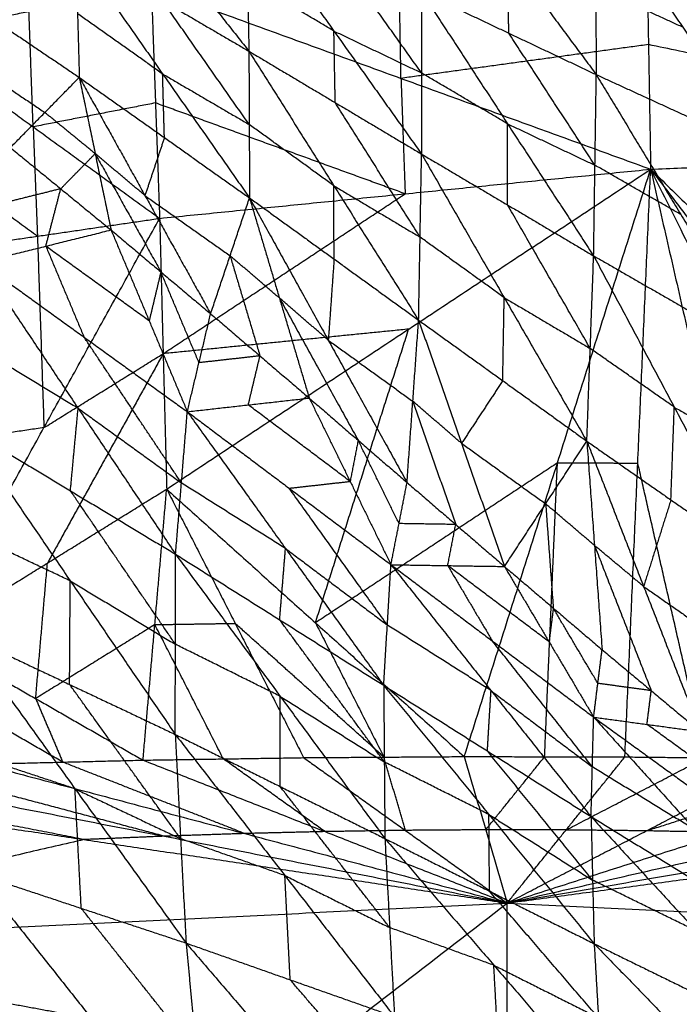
# Model space of a CAD drawing. Header units: millimetres. Extents: x -106 to 110, y -96 to 120.
# Tile 856 of 1020: x -0.87 to 2.77, y 111.34 to 116.77. Entities that reach past the tile are written whole.
import ezdxf

# ---------------------------------------------------------------- set-up
doc = ezdxf.new("R2010")
doc.units = ezdxf.units.MM
doc.header["$MEASUREMENT"] = 0
doc.layers.add('Default', color=7, linetype='Continuous', true_color=0x000000)

msp = doc.modelspace()

# ---------------------------------------------------------------- linework, layer by layer
at = {"layer": 'Default'}
for points in [[(-0.5849, 117.8389, 11.7169), (-0.0945, 117.2179, 11.4223), (0.3959, 116.5968, 11.1276)], [(1.3293, 117.7859, 11.0693), (1.8201, 117.1267, 10.7161), (2.3108, 116.4675, 10.363)], [(2.3029, 117.4311, 10.6476), (2.3068, 116.9493, 10.5053), (2.3108, 116.4675, 10.363)], [(2.3029, 117.4311, 10.6476), (2.7874, 116.7287, 10.2901), (3.2719, 116.0263, 9.9326)], [(0.3811, 117.3859, 11.267), (0.3885, 116.9913, 11.1973), (0.3959, 116.5968, 11.1276)], [(0.3811, 117.3859, 11.267), (0.8644, 116.7078, 10.9616), (1.3476, 116.0297, 10.6562)], [(2.5862, 117.3204, 13.691), (2.5983, 116.6333, 13.6934), (2.6104, 115.9462, 13.6959)], [(2.5862, 117.3204, 13.691), (5.3086, 116.7407, 13.7417), (8.0309, 116.1611, 13.7923)], [(-0.5587, 117.1544, 11.5967), (-0.5489, 116.8034, 11.5776), (-0.5391, 116.4524, 11.5585)], [(-0.5587, 117.1544, 11.5967), (-0.0814, 116.8756, 11.3621), (0.3959, 116.5968, 11.1276)], [(-0.5587, 117.1544, 11.5967), (-0.0797, 116.4713, 11.3403), (0.3993, 115.7881, 11.084)], [(1.3472, 116.477, 10.7338), (1.1056, 116.816, 10.8865), (0.864, 117.1551, 11.0392)], [(1.2341, 116.447, 13.7063), (1.2281, 116.7905, 13.7051), (1.222, 117.134, 13.7039)], [(-1.4895, 117.0945, 12.026), (-1.0143, 116.7735, 11.7923), (-0.5391, 116.4524, 11.5585)], [(1.8288, 116.6959, 10.5872), (1.8244, 116.9113, 10.6517), (1.8201, 117.1267, 10.7161)], [(0.8644, 116.7078, 10.9616), (0.6264, 116.8496, 11.0794), (0.3885, 116.9913, 11.1973)], [(-1.4907, 116.6841, 13.7402), (-0.8164, 116.8159, 13.7285), (-0.1421, 116.9477, 13.7168)], [(-0.1421, 116.9477, 13.7168), (-0.1192, 116.3115, 13.6781), (-0.0962, 115.6753, 13.6395)], [(-0.1421, 116.9477, 13.7168), (1.2341, 116.447, 13.7063), (2.6104, 115.9462, 13.6959)], [(1.3468, 116.9243, 10.8115), (1.3472, 116.477, 10.7338), (1.3476, 116.0297, 10.6562)], [(1.3468, 116.9243, 10.8115), (1.8215, 116.1964, 10.5034), (2.2961, 115.4685, 10.1954)], [(1.3468, 116.9243, 10.8115), (1.8288, 116.6959, 10.5872), (2.3108, 116.4675, 10.363)], [(2.7874, 116.7287, 10.2901), (2.5471, 116.839, 10.3977), (2.3068, 116.9493, 10.5053)], [(0.3976, 116.1925, 11.1058), (0.1581, 116.534, 11.2339), (-0.0814, 116.8756, 11.3621)], [(-0.7934, 116.1797, 13.6898), (-0.8049, 116.4978, 13.7092), (-0.8164, 116.8159, 13.7285)], [(-0.0797, 116.4713, 11.3403), (-0.3143, 116.6373, 11.459), (-0.5489, 116.8034, 11.5776)], [(0.8718, 116.3132, 10.8919), (0.8681, 116.5105, 10.9267), (0.8644, 116.7078, 10.9616)], [(0.8644, 116.7078, 10.9616), (1.1058, 116.5924, 10.8477), (1.3472, 116.477, 10.7338)], [(2.3035, 115.968, 10.2792), (2.0661, 116.3319, 10.4332), (1.8288, 116.6959, 10.5872)], [(-1.4907, 116.6841, 13.7402), (-0.7934, 116.1797, 13.6898), (-0.0962, 115.6753, 13.6395)], [(0.3959, 116.5968, 11.1276), (0.3976, 116.1925, 11.1058), (0.3993, 115.7881, 11.084)], [(0.3959, 116.5968, 11.1276), (0.8637, 115.8554, 10.8698), (1.3314, 115.114, 10.612)], [(0.3959, 116.5968, 11.1276), (0.8718, 116.3132, 10.8919), (1.3476, 116.0297, 10.6562)], [(2.5983, 116.6333, 13.6934), (1.9162, 116.5401, 13.6999), (1.2341, 116.447, 13.7063)], [(5.3207, 116.0537, 13.7441), (3.9595, 116.3435, 13.7188), (2.5983, 116.6333, 13.6934)], [(-1.2041, 116.5799, 11.9161), (-0.9665, 116.4194, 11.7993), (-0.7289, 116.2588, 11.6824)], [(1.8215, 116.1964, 10.5034), (1.5843, 116.3367, 10.6186), (1.3472, 116.477, 10.7338)], [(-0.9187, 116.0652, 11.8063), (-0.7289, 116.2588, 11.6824), (-0.5391, 116.4524, 11.5585)], [(-0.5391, 116.4524, 11.5585), (-0.4515, 116.0318, 11.5434), (-0.364, 115.6112, 11.5283)], [(-0.5391, 116.4524, 11.5585), (-0.177, 115.801, 11.4044), (0.1851, 115.1495, 11.2504)], [(-0.5391, 116.4524, 11.5585), (-0.0699, 116.1203, 11.3213), (0.3993, 115.7881, 11.084)], [(-0.0699, 116.1203, 11.3213), (-0.0748, 116.2958, 11.3308), (-0.0797, 116.4713, 11.3403)], [(-0.0797, 116.4713, 11.3403), (0.159, 116.3319, 11.2231), (0.3976, 116.1925, 11.1058)], [(1.2341, 116.447, 13.7063), (1.2456, 116.1289, 13.687), (1.2571, 115.8108, 13.6677)], [(2.2961, 115.4685, 10.1954), (2.3035, 115.968, 10.2792), (2.3108, 116.4675, 10.363)], [(2.3108, 116.4675, 10.363), (2.7768, 115.6963, 10.0594), (3.2428, 114.925, 9.7557)], [(2.3108, 116.4675, 10.363), (2.7914, 116.2469, 10.1478), (3.2719, 116.0263, 9.9326)], [(-0.1192, 116.3115, 13.6781), (-0.4563, 116.2456, 13.684), (-0.7934, 116.1797, 13.6898)], [(1.2571, 115.8108, 13.6677), (0.569, 116.0611, 13.6729), (-0.1192, 116.3115, 13.6781)], [(1.3395, 115.5718, 10.6341), (1.1056, 115.9425, 10.763), (0.8718, 116.3132, 10.8919)], [(-0.4515, 116.0318, 11.5434), (-0.5902, 116.1453, 11.6129), (-0.7289, 116.2588, 11.6824)], [(-0.7934, 116.1797, 13.6898), (-0.7816, 115.8783, 13.6565), (-0.7697, 115.5769, 13.6232)], [(0.8637, 115.8554, 10.8698), (0.6307, 116.0239, 10.9878), (0.3976, 116.1925, 11.1058)], [(1.8219, 115.7491, 10.4258), (1.8217, 115.9728, 10.4646), (1.8215, 116.1964, 10.5034)], [(1.8215, 116.1964, 10.5034), (2.0625, 116.0822, 10.3913), (2.3035, 115.968, 10.2792)], [(2.6104, 115.9462, 13.6959), (5.3207, 116.0537, 13.7441), (8.0309, 116.1611, 13.7923)], [(-0.0699, 116.1203, 11.3213), (-0.1234, 115.9606, 11.3629), (-0.177, 115.801, 11.4044)], [(-0.7697, 115.5769, 13.6232), (-1.1183, 115.8291, 13.6484), (-1.4669, 116.0813, 13.6735)], [(-0.9187, 116.0652, 11.8063), (-0.6414, 115.8382, 11.6673), (-0.364, 115.6112, 11.5283)], [(-0.6414, 115.8382, 11.6673), (-0.5465, 115.935, 11.6054), (-0.4515, 116.0318, 11.5434)], [(-0.4515, 116.0318, 11.5434), (-0.2705, 115.7061, 11.4664), (-0.0894, 115.3803, 11.3893)], [(-0.177, 115.801, 11.4044), (-0.3143, 115.9164, 11.4739), (-0.4515, 116.0318, 11.5434)], [(1.3314, 115.114, 10.612), (1.3395, 115.5718, 10.6341), (1.3476, 116.0297, 10.6562)], [(1.3476, 116.0297, 10.6562), (1.8031, 115.2383, 10.4056), (2.2586, 114.447, 10.155)], [(1.3476, 116.0297, 10.6562), (1.8219, 115.7491, 10.4258), (2.2961, 115.4685, 10.1954)], [(-0.0962, 115.6753, 13.6395), (1.2571, 115.8108, 13.6677), (2.6104, 115.9462, 13.6959)], [(-0.0574, 114.1829, 13.1522), (1.2765, 115.0646, 13.424), (2.6104, 115.9462, 13.6959)], [(1.583, 112.7084, 12.4242), (2.0967, 114.3273, 13.06), (2.6104, 115.9462, 13.6959)], [(2.7768, 115.6963, 10.0594), (2.5401, 115.8321, 10.1693), (2.3035, 115.968, 10.2792)], [(2.4685, 112.7066, 12.4242), (2.5395, 114.3264, 13.06), (2.6104, 115.9462, 13.6959)], [(2.6104, 115.9462, 13.6959), (2.9822, 114.3216, 13.06), (3.3539, 112.697, 12.4242)], [(2.6104, 115.9462, 13.6959), (3.4248, 114.3129, 13.06), (4.2392, 112.6796, 12.4242)], [(2.6104, 115.9462, 13.6959), (3.8674, 114.3003, 13.06), (5.1243, 112.6544, 12.4242)], [(2.6104, 115.9462, 13.6959), (4.3098, 114.2839, 13.06), (6.0092, 112.6215, 12.4242)], [(-0.6414, 115.8382, 11.6673), (-0.8211, 115.7935, 11.3682), (-1.0008, 115.7489, 11.0691)], [(-0.7235, 115.5218, 10.9301), (-0.6824, 115.68, 11.2987), (-0.6414, 115.8382, 11.6673)], [(0.8654, 115.4511, 10.848), (0.8645, 115.6532, 10.8589), (0.8637, 115.8554, 10.8698)], [(0.8637, 115.8554, 10.8698), (1.1016, 115.7136, 10.7519), (1.3395, 115.5718, 10.6341)], [(-0.177, 115.801, 11.4044), (0.0576, 115.6349, 11.2858), (0.2922, 115.4688, 11.1672)], [(-0.0768, 114.9291, 13.3958), (0.5901, 115.3699, 13.5318), (1.2571, 115.8108, 13.6677)], [(0.1851, 115.1495, 11.2504), (0.2922, 115.4688, 11.1672), (0.3993, 115.7881, 11.084)], [(0.3993, 115.7881, 11.084), (0.5639, 115.2363, 11.0298), (0.7285, 114.6845, 10.9756)], [(0.3993, 115.7881, 11.084), (0.8334, 115.0037, 10.8949), (1.2675, 114.2193, 10.7058)], [(0.3993, 115.7881, 11.084), (0.8654, 115.4511, 10.848), (1.3314, 115.114, 10.612)], [(2.2774, 114.9578, 10.1752), (2.0496, 115.3534, 10.3005), (1.8219, 115.7491, 10.4258)], [(-1.4432, 115.4785, 13.6069), (-0.7697, 115.5769, 13.6232), (-0.0962, 115.6753, 13.6395)], [(-1.3715, 113.3677, 12.7853), (-0.7339, 114.5215, 13.2124), (-0.0962, 115.6753, 13.6395)], [(-0.0962, 115.6753, 13.6395), (-0.0768, 114.9291, 13.3958), (-0.0574, 114.1829, 13.1522)], [(-1.0829, 115.4325, 10.3319), (-0.7235, 115.5218, 10.9301), (-0.364, 115.6112, 11.5283)], [(-0.364, 115.6112, 11.5283), (-0.1538, 115.1103, 10.741), (0.0564, 114.6094, 9.9537)], [(-0.364, 115.6112, 11.5283), (-0.0894, 115.3803, 11.3893), (0.1851, 115.1495, 11.2504)], [(-0.7697, 115.5769, 13.6232), (-0.7518, 115.0492, 13.4178), (-0.7339, 114.5215, 13.2124)], [(1.8031, 115.2383, 10.4056), (1.5713, 115.4051, 10.5198), (1.3395, 115.5718, 10.6341)], [(-0.7235, 115.5218, 10.9301), (-0.6184, 115.2714, 10.5364), (-0.5132, 115.0209, 10.1428)], [(-0.1538, 115.1103, 10.741), (-0.4386, 115.3161, 10.8355), (-0.7235, 115.5218, 10.9301)], [(0.2922, 115.4688, 11.1672), (0.3745, 115.1929, 11.1401), (0.4568, 114.917, 11.113)], [(0.5639, 115.2363, 11.0298), (0.4281, 115.3526, 11.0985), (0.2922, 115.4688, 11.1672)], [(0.8654, 115.4511, 10.848), (0.8494, 115.2274, 10.8714), (0.8334, 115.0037, 10.8949)], [(2.2586, 114.447, 10.155), (2.2774, 114.9578, 10.1752), (2.2961, 115.4685, 10.1954)], [(2.2961, 115.4685, 10.1954), (2.7408, 114.634, 9.9587), (3.1854, 113.7995, 9.7219)], [(2.2961, 115.4685, 10.1954), (2.7695, 115.1968, 9.9756), (3.2428, 114.925, 9.7557)], [(-1.0829, 115.4325, 10.3319), (-0.5455, 114.6281, 9.5782), (-0.0082, 113.8237, 8.8244)], [(-1.0829, 115.4325, 10.3319), (-0.5132, 115.0209, 10.1428), (0.0564, 114.6094, 9.9537)], [(-0.0894, 115.3803, 11.3893), (-0.1216, 115.2453, 11.0652), (-0.1538, 115.1103, 10.741)], [(0.1208, 114.8794, 10.602), (0.0157, 115.1299, 10.9957), (-0.0894, 115.3803, 11.3893)], [(0.5639, 115.2363, 11.0298), (0.781, 114.8441, 10.9352), (0.998, 114.4519, 10.8407)], [(0.8334, 115.0037, 10.8949), (0.6987, 115.12, 10.9623), (0.5639, 115.2363, 11.0298)], [(1.795, 114.7805, 10.3835), (1.7991, 115.0094, 10.3945), (1.8031, 115.2383, 10.4056)], [(1.8031, 115.2383, 10.4056), (2.0403, 115.098, 10.2904), (2.2774, 114.9578, 10.1752)], [(0.0564, 114.6094, 9.9537), (0.1208, 114.8794, 10.602), (0.1851, 115.1495, 11.2504)], [(0.1851, 115.1495, 11.2504), (0.4568, 114.917, 11.113), (0.7285, 114.6845, 10.9756)], [(1.2675, 114.2193, 10.7058), (1.2995, 114.6667, 10.6589), (1.3314, 115.114, 10.612)], [(1.3314, 115.114, 10.612), (1.568, 114.4352, 10.5274), (1.8046, 113.7563, 10.4427)], [(1.3314, 115.114, 10.612), (1.795, 114.7805, 10.3835), (2.2586, 114.447, 10.155)], [(0.0241, 114.2165, 9.3891), (-0.2446, 114.6187, 9.7659), (-0.5132, 115.0209, 10.1428)], [(1.2765, 115.0646, 13.424), (0.5998, 114.9968, 13.4099), (-0.0768, 114.9291, 13.3958)], [(0.7628, 113.4456, 12.7882), (1.0196, 114.2551, 13.1061), (1.2765, 115.0646, 13.424)], [(-0.5455, 114.6281, 9.5782), (-0.8354, 114.803, 9.6332), (-1.1253, 114.9778, 9.6882)], [(0.8334, 115.0037, 10.8949), (1.0665, 114.8352, 10.7769), (1.2995, 114.6667, 10.6589)], [(2.7408, 114.634, 9.9587), (2.5091, 114.7959, 10.0669), (2.2774, 114.9578, 10.1752)], [(-0.7339, 114.5215, 13.2124), (-0.4053, 114.7253, 13.3041), (-0.0768, 114.9291, 13.3958)], [(-0.0768, 114.9291, 13.3958), (-0.3956, 114.3522, 13.1823), (-0.7145, 113.7753, 12.9688)], [(0.4568, 114.917, 11.113), (0.2888, 114.8982, 10.8575), (0.1208, 114.8794, 10.602)], [(0.3924, 114.647, 10.4646), (0.4246, 114.782, 10.7888), (0.4568, 114.917, 11.113)], [(1.795, 114.7805, 10.3835), (1.6815, 114.6078, 10.4554), (1.568, 114.4352, 10.5274)], [(0.0564, 114.6094, 9.9537), (0.3924, 114.647, 10.4646), (0.7285, 114.6845, 10.9756)], [(0.9538, 114.2252, 10.2827), (0.6731, 114.4361, 10.3737), (0.3924, 114.647, 10.4646)], [(0.7285, 114.6845, 10.9756), (0.9538, 114.2252, 10.2827), (1.179, 113.766, 9.5898)], [(0.7285, 114.6845, 10.9756), (0.998, 114.4519, 10.8407), (1.2675, 114.2193, 10.7058)], [(1.2995, 114.6667, 10.6589), (1.4178, 114.3272, 10.6166), (1.536, 113.9878, 10.5743)], [(1.568, 114.4352, 10.5274), (1.4337, 114.5509, 10.5931), (1.2995, 114.6667, 10.6589)], [(2.722, 114.1232, 9.9385), (2.7314, 114.3786, 9.9486), (2.7408, 114.634, 9.9587)], [(2.7408, 114.634, 9.9587), (2.9774, 114.4981, 9.8488), (3.2141, 114.3623, 9.7388)], [(-0.588, 114.1735, 8.9344), (-0.5668, 114.4008, 9.2563), (-0.5455, 114.6281, 9.5782)], [(-0.5455, 114.6281, 9.5782), (-0.2607, 114.4223, 9.4836), (0.0241, 114.2165, 9.3891)], [(-0.0082, 113.8237, 8.8244), (0.0241, 114.2165, 9.3891), (0.0564, 114.6094, 9.9537)], [(0.0564, 114.6094, 9.9537), (0.5976, 113.8553, 9.2872), (1.1389, 113.1011, 8.6208)], [(0.0564, 114.6094, 9.9537), (0.6177, 114.1877, 9.7718), (1.179, 113.766, 9.5898)], [(-1.1677, 114.5232, 9.0444), (-0.589, 113.677, 8.4727), (-0.0102, 112.8307, 7.901)], [(-1.1677, 114.5232, 9.0444), (-0.588, 114.1735, 8.9344), (-0.0082, 113.8237, 8.8244)], [(-0.7339, 114.5215, 13.2124), (-1.0706, 114.4723, 13.2043), (-1.4074, 114.4231, 13.1961)], [(0.998, 114.4519, 10.8407), (0.9759, 114.3386, 10.5617), (0.9538, 114.2252, 10.2827)], [(1.2233, 113.9926, 10.1478), (1.1107, 114.2223, 10.4943), (0.998, 114.4519, 10.8407)], [(1.568, 114.4352, 10.5274), (1.7998, 114.2684, 10.4131), (2.0316, 114.1017, 10.2989)], [(1.8046, 113.7563, 10.4427), (2.0316, 114.1017, 10.2989), (2.2586, 114.447, 10.155)], [(2.2586, 114.447, 10.155), (2.3006, 113.8723, 10.1712), (2.3426, 113.2976, 10.1875)], [(2.2586, 114.447, 10.155), (2.5715, 113.6463, 10.0482), (2.8844, 112.8456, 9.9414)], [(2.2586, 114.447, 10.155), (2.722, 114.1232, 9.9385), (3.1854, 113.7995, 9.7219)], [(2.0967, 114.3273, 13.06), (1.4298, 113.8865, 12.9241), (0.7628, 113.4456, 12.7882)], [(2.0258, 112.7075, 12.4242), (2.0613, 113.5174, 12.7421), (2.0967, 114.3273, 13.06)], [(2.0967, 114.3273, 13.06), (2.3181, 114.3268, 13.06), (2.5395, 114.3264, 13.06)], [(2.9112, 112.7018, 12.4242), (2.7253, 113.5141, 12.7421), (2.5395, 114.3264, 13.06)], [(0.5976, 113.8553, 9.2872), (0.3109, 114.0359, 9.3381), (0.0241, 114.2165, 9.3891)], [(0.6177, 114.1877, 9.7718), (0.7857, 114.2065, 10.0272), (0.9538, 114.2252, 10.2827)], [(1.179, 113.766, 9.5898), (1.2233, 113.9926, 10.1478), (1.2675, 114.2193, 10.7058)], [(1.2675, 114.2193, 10.7058), (1.536, 113.9878, 10.5743), (1.8046, 113.7563, 10.4427)], [(-1.3715, 113.3677, 12.7853), (-0.7145, 113.7753, 12.9688), (-0.0574, 114.1829, 13.1522)], [(-0.0092, 113.3272, 8.3627), (-0.2986, 113.7503, 8.6486), (-0.588, 114.1735, 8.9344)], [(-0.1878, 112.6887, 12.4242), (-0.1226, 113.4358, 12.7882), (-0.0574, 114.1829, 13.1522)], [(-0.0574, 114.1829, 13.1522), (0.3201, 113.4426, 12.7882), (0.6976, 112.7024, 12.4242)], [(-0.0574, 114.1829, 13.1522), (0.7628, 113.4456, 12.7882), (1.583, 112.7084, 12.4242)], [(1.159, 113.4335, 9.1053), (0.8883, 113.8106, 9.4385), (0.6177, 114.1877, 9.7718)], [(2.0316, 114.1017, 10.2989), (2.0526, 113.8143, 10.307), (2.0736, 113.527, 10.3151)], [(2.3006, 113.8723, 10.1712), (2.1661, 113.987, 10.235), (2.0316, 114.1017, 10.2989)], [(2.722, 114.1232, 9.9385), (2.6468, 113.8848, 9.9933), (2.5715, 113.6463, 10.0482)], [(1.536, 113.9878, 10.5743), (1.3797, 113.9902, 10.3611), (1.2233, 113.9926, 10.1478)], [(1.4918, 113.7611, 10.0163), (1.5139, 113.8745, 10.2953), (1.536, 113.9878, 10.5743)], [(-0.589, 113.677, 8.4727), (-0.8801, 113.8146, 8.4941), (-1.1713, 113.9522, 8.5154)], [(2.3006, 113.8723, 10.1712), (2.4571, 113.472, 10.1178), (2.6135, 113.0716, 10.0644)], [(2.5715, 113.6463, 10.0482), (2.4361, 113.7593, 10.1097), (2.3006, 113.8723, 10.1712)], [(-0.0102, 112.8307, 7.901), (-0.0092, 113.3272, 8.3627), (-0.0082, 113.8237, 8.8244)], [(-0.0082, 113.8237, 8.8244), (0.5653, 113.4624, 8.7226), (1.1389, 113.1011, 8.6208)], [(-0.0082, 113.8237, 8.8244), (0.5687, 113.0401, 8.3286), (1.1455, 112.2565, 7.8328)], [(0.5653, 113.4624, 8.7226), (0.5815, 113.6588, 9.0049), (0.5976, 113.8553, 9.2872)], [(0.5976, 113.8553, 9.2872), (0.8783, 113.6444, 9.1963), (1.159, 113.4335, 9.1053)], [(-0.7796, 113.0282, 12.6048), (-0.7471, 113.4017, 12.7868), (-0.7145, 113.7753, 12.9688)], [(1.1389, 113.1011, 8.6208), (1.159, 113.4335, 9.1053), (1.179, 113.766, 9.5898)], [(1.179, 113.766, 9.5898), (1.4918, 113.7611, 10.0163), (1.8046, 113.7563, 10.4427)], [(1.179, 113.766, 9.5898), (1.7305, 113.0716, 9.016), (2.2819, 112.3773, 8.4421)], [(1.179, 113.766, 9.5898), (1.7375, 113.3459, 9.421), (2.296, 112.9259, 9.2523)], [(1.4918, 113.7611, 10.0163), (1.6147, 113.5535, 9.7187), (1.7375, 113.3459, 9.421)], [(2.0503, 113.3411, 9.8475), (1.771, 113.5511, 9.9319), (1.4918, 113.7611, 10.0163)], [(1.8046, 113.7563, 10.4427), (2.0503, 113.3411, 9.8475), (2.296, 112.9259, 9.2523)], [(1.8046, 113.7563, 10.4427), (2.0736, 113.527, 10.3151), (2.3426, 113.2976, 10.1875)], [(-0.5925, 113.1059, 7.9437), (-0.5908, 113.3914, 8.2082), (-0.589, 113.677, 8.4727)], [(-0.589, 113.677, 8.4727), (-0.2991, 113.5021, 8.4177), (-0.0092, 113.3272, 8.3627)], [(2.5715, 113.6463, 10.0482), (2.8032, 113.4844, 9.9399), (3.0349, 113.3226, 9.8317)], [(2.0736, 113.527, 10.3151), (2.0619, 113.434, 10.0813), (2.0503, 113.3411, 9.8475)], [(2.3193, 113.1118, 9.7199), (2.1965, 113.3194, 10.0175), (2.0736, 113.527, 10.3151)], [(-0.1226, 113.4358, 12.7882), (0.0987, 113.4392, 12.7882), (0.3201, 113.4426, 12.7882)], [(1.1403, 112.7054, 12.4242), (0.7302, 113.074, 12.6062), (0.3201, 113.4426, 12.7882)], [(1.1422, 112.6788, 8.2268), (0.8538, 113.0706, 8.4747), (0.5653, 113.4624, 8.7226)], [(0.7628, 113.4456, 12.7882), (0.9516, 113.0755, 12.6062), (1.1403, 112.7054, 12.4242)], [(-0.1226, 113.4358, 12.7882), (-0.4511, 113.232, 12.6965), (-0.7796, 113.0282, 12.6048)], [(0.2549, 112.6955, 12.4242), (0.0662, 113.0657, 12.6062), (-0.1226, 113.4358, 12.7882)], [(1.7305, 113.0716, 9.016), (1.4447, 113.2526, 9.0606), (1.159, 113.4335, 9.1053)], [(-1.3715, 113.3677, 12.7853), (-0.7796, 113.0282, 12.6048), (-0.1878, 112.6887, 12.4242)], [(-1.1748, 113.3811, 7.9864), (-0.5925, 113.1059, 7.9437), (-0.0102, 112.8307, 7.901)], [(-1.1748, 113.3811, 7.9864), (-0.5628, 112.5308, 7.5891), (0.0493, 111.6804, 7.1918)], [(2.2889, 112.6516, 8.8472), (2.0132, 112.9988, 9.1341), (1.7375, 113.3459, 9.421)], [(0.5687, 113.0401, 8.3286), (0.2797, 113.1836, 8.3457), (-0.0092, 113.3272, 8.3627)], [(2.296, 112.9259, 9.2523), (2.3193, 113.1118, 9.7199), (2.3426, 113.2976, 10.1875)], [(2.3426, 113.2976, 10.1875), (2.6135, 113.0716, 10.0644), (2.8844, 112.8456, 9.9414)], [(2.6135, 113.0716, 10.0644), (2.4664, 113.0917, 9.8921), (2.3193, 113.1118, 9.7199)], [(0.0195, 112.2555, 7.5464), (-0.2865, 112.6807, 7.745), (-0.5925, 113.1059, 7.9437)], [(1.1389, 113.1011, 8.6208), (1.1422, 112.6788, 8.2268), (1.1455, 112.2565, 7.8328)], [(1.1389, 113.1011, 8.6208), (1.7104, 112.7392, 8.5315), (2.2819, 112.3773, 8.4421)], [(1.1389, 113.1011, 8.6208), (1.7189, 112.3889, 8.204), (2.2989, 111.6767, 7.7872)], [(1.7104, 112.7392, 8.5315), (1.7204, 112.9054, 8.7737), (1.7305, 113.0716, 9.016)], [(1.7305, 113.0716, 9.016), (2.0097, 112.8616, 8.9316), (2.2889, 112.6516, 8.8472)], [(2.5902, 112.8858, 9.5968), (2.6019, 112.9787, 9.8306), (2.6135, 113.0716, 10.0644)], [(-0.6304, 112.6779, 12.4242), (-0.9263, 112.8476, 12.5145), (-1.2222, 113.0174, 12.6048)], [(-0.7796, 113.0282, 12.6048), (-0.705, 112.853, 12.5145), (-0.6304, 112.6779, 12.4242)], [(0.5676, 112.5436, 7.8669), (0.5681, 112.7918, 8.0978), (0.5687, 113.0401, 8.3286)], [(0.5687, 113.0401, 8.3286), (0.8554, 112.8595, 8.2777), (1.1422, 112.6788, 8.2268)], [(2.2819, 112.3773, 8.4421), (2.2889, 112.6516, 8.8472), (2.296, 112.9259, 9.2523)], [(2.296, 112.9259, 9.2523), (2.5902, 112.8858, 9.5968), (2.8844, 112.8456, 9.9414)], [(2.296, 112.9259, 9.2523), (2.8553, 112.5202, 9.1006), (3.4146, 112.1146, 8.949)], [(2.296, 112.9259, 9.2523), (2.8576, 112.3024, 8.7726), (3.4193, 111.6789, 8.2929)], [(3.1495, 112.4801, 9.4452), (2.8698, 112.6829, 9.521), (2.5902, 112.8858, 9.5968)], [(-0.0102, 112.8307, 7.901), (0.0195, 112.2555, 7.5464), (0.0493, 111.6804, 7.1918)], [(-0.0102, 112.8307, 7.901), (0.5676, 112.5436, 7.8669), (1.1455, 112.2565, 7.8328)], [(-0.0102, 112.8307, 7.901), (0.594, 112.0527, 7.5669), (1.1982, 111.2748, 7.2328)], [(2.2904, 112.027, 8.1147), (2.0004, 112.3831, 8.3231), (1.7104, 112.7392, 8.5315)], [(-0.5628, 112.5308, 7.5891), (-0.8515, 112.6265, 7.583), (-1.1402, 112.7223, 7.577)], [(-1.073, 112.6671, 12.4242), (-0.6304, 112.6779, 12.4242), (-0.1878, 112.6887, 12.4242)], [(-1.073, 112.6671, 12.4242), (-0.6304, 112.6779, 12.4242), (-0.1878, 112.6887, 12.4242)], [(0.3731, 112.2839, 12.2207), (-0.1286, 112.4809, 12.3225), (-0.6304, 112.6779, 12.4242)], [(-0.1878, 112.6887, 12.4242), (0.2549, 112.6955, 12.4242), (0.6976, 112.7024, 12.4242)], [(-0.1878, 112.6887, 12.4242), (0.2549, 112.6955, 12.4242), (0.6976, 112.7024, 12.4242)], [(-0.1878, 112.6887, 12.4242), (0.8157, 112.2946, 12.2207), (1.8192, 111.9006, 12.0172)], [(0.8157, 112.2946, 12.2207), (0.5353, 112.4951, 12.3225), (0.2549, 112.6955, 12.4242)], [(0.6976, 112.7024, 12.4242), (1.1403, 112.7054, 12.4242), (1.583, 112.7084, 12.4242)], [(0.6976, 112.7024, 12.4242), (1.1403, 112.7054, 12.4242), (1.583, 112.7084, 12.4242)], [(0.6976, 112.7024, 12.4242), (1.2584, 112.3015, 12.2207), (1.8192, 111.9006, 12.0172)], [(1.2584, 112.3015, 12.2207), (1.1994, 112.5035, 12.3225), (1.1403, 112.7054, 12.4242)], [(1.7189, 112.3889, 8.204), (1.4306, 112.5339, 8.2154), (1.1422, 112.6788, 8.2268)], [(1.583, 112.7084, 12.4242), (1.7011, 112.3045, 12.2207), (1.8192, 111.9006, 12.0172)], [(1.583, 112.7084, 12.4242), (2.0258, 112.7075, 12.4242), (2.4685, 112.7066, 12.4242)], [(1.583, 112.7084, 12.4242), (2.0258, 112.7075, 12.4242), (2.4685, 112.7066, 12.4242)], [(1.7011, 112.3045, 12.2207), (1.8634, 112.506, 12.3225), (2.0258, 112.7075, 12.4242)], [(1.8192, 111.9006, 12.0172), (2.1438, 112.3036, 12.2207), (2.4685, 112.7066, 12.4242)], [(1.8192, 111.9006, 12.0172), (2.5865, 112.2988, 12.2207), (3.3539, 112.697, 12.4242)], [(1.8192, 111.9006, 12.0172), (3.0292, 112.2901, 12.2207), (4.2392, 112.6796, 12.4242)], [(2.1438, 112.3036, 12.2207), (2.5275, 112.5027, 12.3225), (2.9112, 112.7018, 12.4242)], [(2.4685, 112.7066, 12.4242), (2.9112, 112.7018, 12.4242), (3.3539, 112.697, 12.4242)], [(2.4685, 112.7066, 12.4242), (2.9112, 112.7018, 12.4242), (3.3539, 112.697, 12.4242)], [(2.5865, 112.2988, 12.2207), (3.1916, 112.4935, 12.3225), (3.7966, 112.6883, 12.4242)], [(-1.9579, 112.6378, 12.4242), (-0.0694, 112.2692, 12.2207), (1.8192, 111.9006, 12.0172)], [(-0.0694, 112.2692, 12.2207), (-0.7924, 112.4609, 12.3225), (-1.5155, 112.6525, 12.4242)], [(-1.073, 112.6671, 12.4242), (0.3731, 112.2839, 12.2207), (1.8192, 111.9006, 12.0172)], [(1.8192, 111.9006, 12.0172), (3.4717, 112.2775, 12.2207), (5.1243, 112.6544, 12.4242)], [(2.8576, 112.3024, 8.7726), (2.5733, 112.477, 8.8099), (2.2889, 112.6516, 8.8472)], [(-2.8426, 112.6007, 12.4242), (-0.5117, 112.2507, 12.2207), (1.8192, 111.9006, 12.0172)], [(-0.5117, 112.2507, 12.2207), (-1.456, 112.435, 12.3225), (-2.4003, 112.6193, 12.4242)], [(1.8192, 111.9006, 12.0172), (3.9142, 112.2611, 12.2207), (6.0092, 112.6215, 12.4242)], [(1.8192, 111.9006, 12.0172), (4.3564, 112.2407, 12.2207), (6.8937, 112.5808, 12.4242)], [(-0.5282, 111.8719, 7.1797), (-0.5455, 112.2013, 7.3844), (-0.5628, 112.5308, 7.5891)], [(-0.5628, 112.5308, 7.5891), (-0.2716, 112.3932, 7.5678), (0.0195, 112.2555, 7.5464)], [(1.1719, 111.7656, 7.5328), (0.8697, 112.1546, 7.6999), (0.5676, 112.5436, 7.8669)], [(1.7222, 111.9666, 7.81), (1.7206, 112.1778, 8.007), (1.7189, 112.3889, 8.204)], [(1.7189, 112.3889, 8.204), (2.0047, 112.208, 8.1593), (2.2904, 112.027, 8.1147)], [(2.2819, 112.3773, 8.4421), (2.2904, 112.027, 8.1147), (2.2989, 111.6767, 7.7872)], [(2.2819, 112.3773, 8.4421), (2.8506, 112.0281, 8.3675), (3.4193, 111.6789, 8.2929)], [(2.2819, 112.3773, 8.4421), (2.862, 111.7471, 8.1038), (3.4421, 111.1169, 7.7654)], [(1.2584, 112.3015, 12.2207), (1.037, 112.2981, 12.2207), (0.8157, 112.2946, 12.2207)], [(1.7011, 112.3045, 12.2207), (1.4797, 112.303, 12.2207), (1.2584, 112.3015, 12.2207)], [(2.1438, 112.3036, 12.2207), (1.9225, 112.3041, 12.2207), (1.7011, 112.3045, 12.2207)], [(2.5865, 112.2988, 12.2207), (2.3652, 112.3012, 12.2207), (2.1438, 112.3036, 12.2207)], [(3.0292, 112.2901, 12.2207), (2.8079, 112.2945, 12.2207), (2.5865, 112.2988, 12.2207)], [(-0.5117, 112.2507, 12.2207), (-1.7954, 111.9553, 12.1189), (-3.079, 111.66, 12.0172)], [(-0.0694, 112.2692, 12.2207), (-0.2906, 112.26, 12.2207), (-0.5117, 112.2507, 12.2207)], [(0.3731, 112.2839, 12.2207), (0.1519, 112.2766, 12.2207), (-0.0694, 112.2692, 12.2207)], [(0.594, 112.0527, 7.5669), (0.3067, 112.1541, 7.5567), (0.0195, 112.2555, 7.5464)], [(0.8157, 112.2946, 12.2207), (0.5944, 112.2893, 12.2207), (0.3731, 112.2839, 12.2207)], [(1.1455, 112.2565, 7.8328), (1.1719, 111.7656, 7.5328), (1.1982, 111.2748, 7.2328)], [(1.1455, 112.2565, 7.8328), (1.7222, 111.9666, 7.81), (2.2989, 111.6767, 7.7872)], [(1.1455, 112.2565, 7.8328), (1.746, 111.5583, 7.563), (2.3465, 110.86, 7.2931)], [(-1.1056, 112.0634, 7.1676), (-0.5282, 111.8719, 7.1797), (0.0493, 111.6804, 7.1918)], [(-1.1056, 112.0634, 7.1676), (-0.4698, 111.262, 6.9278), (0.1659, 110.4605, 6.688)], [(0.6237, 111.4776, 7.2123), (0.6089, 111.7652, 7.3896), (0.594, 112.0527, 7.5669)], [(0.594, 112.0527, 7.5669), (0.8829, 111.9092, 7.5499), (1.1719, 111.7656, 7.5328)], [(2.862, 111.7471, 8.1038), (2.5762, 111.8871, 8.1092), (2.2904, 112.027, 8.1147)], [(2.3227, 111.2684, 7.5402), (2.0225, 111.6175, 7.6751), (1.7222, 111.9666, 7.81)], [(-7.9772, 111.4194, 12.0172), (-3.079, 111.66, 12.0172), (1.8192, 111.9006, 12.0172)], [(-7.3282, 104.8297, 9.1165), (-2.7545, 108.3652, 10.5669), (1.8192, 111.9006, 12.0172)], [(0.1076, 111.0705, 6.9399), (-0.2103, 111.4712, 7.0598), (-0.5282, 111.8719, 7.1797)], [(1.8192, 105.2791, 9.1165), (1.8192, 108.5898, 10.5669), (1.8192, 111.9006, 12.0172)], [(1.8192, 111.9006, 12.0172), (6.7173, 111.66, 12.0172), (11.6155, 111.4194, 12.0172)], [(1.746, 111.5583, 7.563), (1.4589, 111.662, 7.5479), (1.1719, 111.7656, 7.5328)], [(0.0493, 111.6804, 7.1918), (0.1076, 111.0705, 6.9399), (0.1659, 110.4605, 6.688)], [(0.0493, 111.6804, 7.1918), (0.6237, 111.4776, 7.2123), (1.1982, 111.2748, 7.2328)], [(0.0493, 111.6804, 7.1918), (0.6715, 110.9562, 7.0011), (1.2938, 110.2319, 6.8104)], [(1.8192, 108.5898, 10.5669), (4.2683, 110.1249, 11.292), (6.7173, 111.66, 12.0172)], [(2.2989, 111.6767, 7.7872), (2.3227, 111.2684, 7.5402), (2.3465, 110.86, 7.2931)], [(2.2989, 111.6767, 7.7872), (2.8705, 111.3968, 7.7763), (3.4421, 111.1169, 7.7654)], [(2.2989, 111.6767, 7.7872), (2.8908, 111.0675, 7.5791), (3.4827, 110.4582, 7.371)], [(1.7723, 111.0674, 7.263), (1.7592, 111.3128, 7.413), (1.746, 111.5583, 7.563)], [(1.746, 111.5583, 7.563), (2.0344, 111.4133, 7.5516), (2.3227, 111.2684, 7.5402)], [(1.246, 110.7533, 7.0216), (0.9349, 111.1155, 7.117), (0.6237, 111.4776, 7.2123)], [(1.8192, 105.2791, 9.1165), (6.7173, 108.3492, 10.5669), (11.6155, 111.4194, 12.0172)], [(-0.4698, 111.262, 6.9278), (-0.7528, 111.3142, 6.9011), (-1.0357, 111.3664, 6.8743)]]:
    msp.add_open_spline(points, degree=2, dxfattribs=at)

doc.saveas('drawing.dxf')
